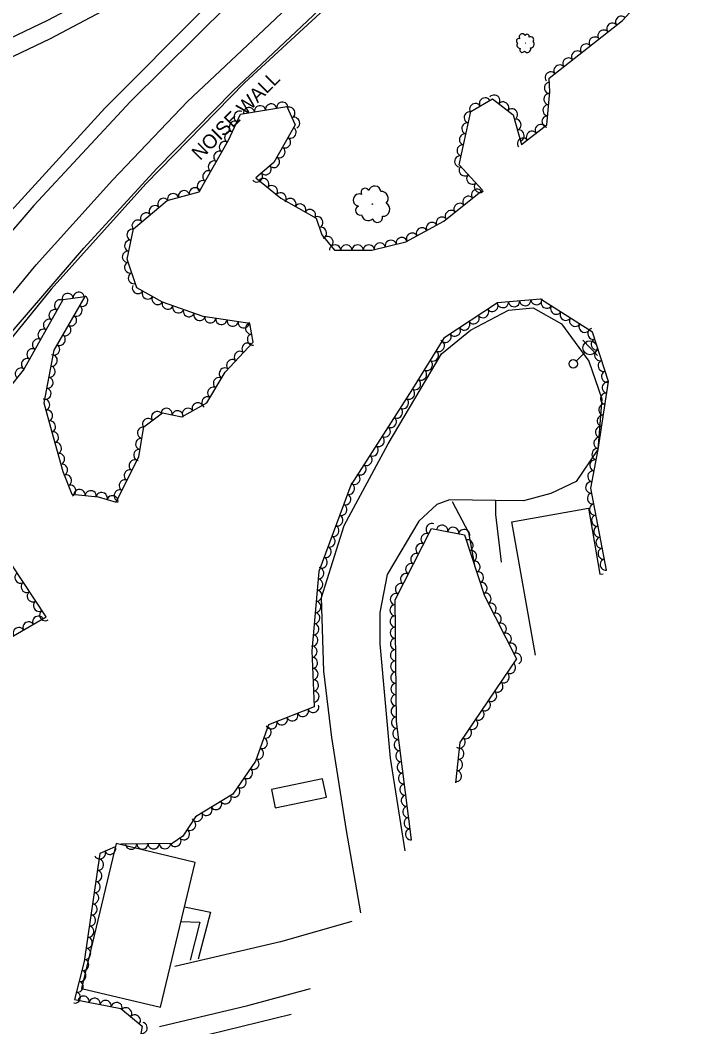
# Model space of a CAD drawing. Extents: x 1722896 to 1754269, y 648279 to 666297.
# Drawn here: x 1740836.7 to 1741075.2, y 649449 to 649807.1 of the extents above; entities that cross this region are included whole.
import ezdxf

# ---------------------------------------------------------------- set-up
doc = ezdxf.new("R2010")
doc.units = 0
for name, color, linetype in [('DESIGN - CENTERLINE - Proposed Text', 7, 'Continuous'), ('DESIGN - SCRATCH - User 1', 7, 'Continuous'), ('SURVEY - CENTERLINE - Preliminary Text', 7, 'Continuous'), ('SURVEY - DTM - Breaklines', 7, 'Continuous'), ('SURVEY - VEGETATION - Features with Text', 7, 'Continuous')]:
    doc.layers.add(name, color=color, linetype=linetype)

msp = doc.modelspace()

# ---------------------------------------------------------------- linework, layer by layer
at = {"layer": 'DESIGN - CENTERLINE - Proposed Text'}
for points in [[(1741019.95, 649581.23), (1741011.56, 649628.59), (1741038.79, 649633.52), (1741042.84, 649610.01), (1741044.04, 649610.14)], [(1740895.11, 649491.67), (1740904.4, 649489.79), (1740899.99, 649472.99)], [(1740893.85, 649486.4), (1740900.54, 649486.24), (1740897.19, 649472.71)]]:
    msp.add_lwpolyline(points, dxfattribs=at)
for points in [[(1740944.24, 649537.16), (1740926.08, 649533.41), (1740927.42, 649526.89), (1740945.59, 649530.65)], [(1740886.57, 649455.95), (1740898.88, 649507.44), (1740870.81, 649514.15), (1740858.5, 649462.65)]]:
    msp.add_lwpolyline(points, close=True, dxfattribs=at)
at = {"layer": 'DESIGN - SCRATCH - User 1'}
msp.add_lwpolyline([(1740961.38, 649826.23), (1740916.53, 649784.78), (1740881.44, 649748.8), (1740847.68, 649711.35), (1740818.98, 649676.1), (1740793.95, 649642.14), (1740770.69, 649608.14), (1740746.33, 649568.63), (1740737.17, 649553.83), (1740736.4, 649554.16), (1740746.97, 649571.77), (1740761.79, 649595.91), (1740778.35, 649621.22), (1740811.97, 649668.66), (1740830.14, 649692), (1740859.34, 649726), (1740885.15, 649754.12), (1740912.43, 649781.96), (1740951.05, 649818.48)], dxfattribs=at)
at = {"layer": 'SURVEY - CENTERLINE - Preliminary Text'}
for points in [[(1740687.86, 649751.11), (1740712.3, 649756.95), (1740743.8, 649765.7), (1740768.82, 649773.5), (1740793.82, 649782.97), (1740818.92, 649793.89), (1740846.56, 649807.11), (1740876.84, 649823.19), (1740910.09, 649842.57), (1740948.27, 649866.98), (1740997.19, 649901.29), (1741053.46, 649943.92), (1741055.72, 649940.9), (1741010.81, 649902.52), (1740977.53, 649873.46), (1740941.18, 649840.82), (1740910.93, 649812.7), (1740875.92, 649778.11), (1740841.59, 649741.14), (1740815.62, 649710.98), (1740790.76, 649679.15), (1740767.1, 649646.01), (1740731.51, 649590.69), (1740719.17, 649569.16)], [(1740689.52, 649741.56), (1740724, 649751.73), (1740756.97, 649762.98), (1740787.17, 649773.3), (1740816.1, 649785.64), (1740847.53, 649800.49), (1740875.94, 649815.69), (1740910.17, 649834.95), (1740928.57, 649846.15), (1740933.12, 649840.57), (1740902.61, 649811.68), (1740866.8, 649775.81), (1740833.36, 649739.09), (1740793.16, 649690.64), (1740763.54, 649651.02), (1740735.66, 649610.82), (1740726.68, 649596.62)], [(1740723.94, 649546.84), (1740736.29, 649568.87), (1740753.07, 649597.44), (1740765.8, 649617.97), (1740784.76, 649645.4), (1740800.36, 649667.36), (1740820.29, 649693.38), (1740842.38, 649720.03), (1740869.53, 649750.18), (1740896.17, 649778.08), (1740923.31, 649803.65), (1740949.05, 649828.06)], [(1740957.81, 649489.55), (1740952.73, 649518.77), (1740947.58, 649551.83), (1740944.65, 649575.43), (1740943.83, 649601.66), (1740951.95, 649627.29), (1740967.54, 649656.35), (1740986.48, 649688.33), (1740996.87, 649696.79), (1741010.32, 649703.91), (1741019.09, 649704.73), (1741029.23, 649699.08), (1741038.98, 649685.7), (1741043.54, 649672.38), (1741042.16, 649654.29), (1741034.4, 649642.98), (1741025.41, 649638.65), (1741015.74, 649636.08), (1741005.79, 649636.17), (1740989.36, 649636.48), (1740984.87, 649634.74), (1740978.46, 649628.83), (1740967.26, 649609.82), (1740964.56, 649596.32), (1740964.55, 649585.16), (1740968.25, 649544.56), (1740973.47, 649511.52)], [(1740990.32, 649635.88), (1740996.14, 649624.86), (1740998.33, 649612.48)], [(1741005.79, 649636.17), (1741005.77, 649631.18), (1741007.72, 649614.31)], [(1740954.69, 649486.49), (1740929.23, 649479.19), (1740891.69, 649470.45)], [(1740886.26, 649449.09), (1740917.63, 649456.54), (1740939.99, 649462.63)], [(1740933.08, 649453.34), (1740892.37, 649443.36), (1740901.82, 649406.96)]]:
    msp.add_lwpolyline(points, dxfattribs=at)
at = {"layer": 'SURVEY - DTM - Breaklines'}
for p, q in [((1741039.35, 649690.52), (1741036.76, 649693.23)), ((1741034.49, 649685.85), (1741037.55, 649688.79)), ((1741039.35, 649690.52), (1741041.95, 649687.82))]:
    msp.add_line(p, q, dxfattribs=at)
for centre, radius in [((1741039.35, 649690.52), 2.5), ((1741033.4, 649684.81), 1.5)]:
    msp.add_circle(centre, radius, dxfattribs=at)
at = {"layer": 'SURVEY - VEGETATION - Features with Text'}
for points in [[(1740812.28, 649650.53), (1740837.84, 649682.61), (1740851.98, 649707.74), (1740859.74, 649708.71), (1740848.7, 649689.63), (1740845.16, 649670.88), (1740847.78, 649661.02), (1740851.82, 649646.56), (1740855.08, 649638.5), (1740864.39, 649637.55), (1740870.86, 649635.61), (1740878.85, 649651.81), (1740880.66, 649662.36), (1740887.3, 649667.43), (1740894.16, 649665.9), (1740903.06, 649670.89), (1740909.65, 649681.86), (1740919.52, 649692.49), (1740918.41, 649699.14), (1740901.75, 649701.62), (1740887.34, 649706.78), (1740878.22, 649711.88), (1740874.71, 649721.99), (1740876.98, 649732.83), (1740889.02, 649742.96), (1740900.38, 649745.98), (1740910.8, 649764.39), (1740915.03, 649773.62), (1740931.49, 649776.32), (1740934.54, 649769.85), (1740926.96, 649756.46), (1740920.54, 649751.03), (1740929.41, 649743.69), (1740941.98, 649736.59), (1740944, 649730.74), (1740948.52, 649725.22), (1740961.71, 649725.23), (1740973.79, 649728.23), (1740987.38, 649735.52), (1741001.09, 649746.61), (1740992.82, 649755.62), (1740996.92, 649774.58), (1741004.62, 649779.08), (1741011.98, 649773.36), (1741014.95, 649762.81), (1741024.03, 649769.82), (1741025.04, 649781.52), (1741024.86, 649786.38), (1741050.88, 649806.98), (1741075.21, 649833.56)], [(1741045.2, 649611.4), (1741039.61, 649640.55), (1741042.25, 649654.31), (1741045.87, 649678.52), (1741040.26, 649696.08), (1741021.75, 649707.85), (1741006.47, 649706.49), (1740987.38, 649693.92), (1740976.17, 649675.9), (1740954.24, 649641.64), (1740942.85, 649610.99), (1740940.36, 649582.73), (1740941.26, 649562.78), (1740925.06, 649556.4), (1740920.36, 649543.44), (1740912.38, 649531.79), (1740899.03, 649523.63), (1740894.6, 649516.76), (1740890.77, 649514.23), (1740872.74, 649513.96), (1740872.34, 649513.78)], [(1740975.86, 649515.51), (1740970.53, 649557.64), (1740970.04, 649600.81), (1740983.03, 649626.25), (1740994.66, 649624.02), (1741001.79, 649602.26), (1741013.17, 649579.83), (1740993.03, 649550.08), (1740991.46, 649535.74)], [(1740830.69, 649585.95), (1740845.92, 649594.79), (1740833.69, 649613.34)], [(1740870.53, 649512.99), (1740865.03, 649510.58), (1740859.5, 649472.19), (1740856.05, 649458.68), (1740872.48, 649455.46), (1740880.12, 649449.15), (1740879.12, 649443.88), (1740866.99, 649438.12), (1740847.09, 649439.52), (1740823.57, 649433.16), (1740827.92, 649420.79), (1740828, 649412.14), (1740813.35, 649406.08), (1740795.04, 649402.44), (1740796.44, 649394.5), (1740784.6, 649390.54), (1740786.79, 649376.65), (1740774.72, 649368.34), (1740769.26, 649363.51), (1740767.2, 649351.19), (1740769.47, 649338.67), (1740761.47, 649317.93), (1740767.94, 649298.07), (1740778.16, 649288.48)]]:
    msp.add_lwpolyline(points, dxfattribs=at)
for centre, radius in [((1741016.36, 649798.88), 0.0387), ((1740961.95, 649741.62), 0.0759)]:
    msp.add_circle(centre, radius, dxfattribs=at)
for centre, radius, start, end in [((1741014, 649799.68), 0.843, 65.3465, 242.6657), ((1741014.54, 649798.18), 1.19, 140.6336, 267.4792), ((1741015.25, 649801.1), 1.11, 22.7278, 216.1475), ((1741016.99, 649801.29), 0.762, 342.7072, 161.4528), ((1741018.23, 649800.08), 1.11, 320.591, 117.3799), ((1741018.23, 649798.45), 1.27, 269.6438, 47.168), ((1741015.29, 649796.53), 0.927, 150.7925, 325.7928), ((1741017.02, 649796.83), 1.26, 220.5396, 16.3781), ((1740957.29, 649743.07), 2.17, 68.7306, 262.1502), ((1740959.4, 649745.78), 1.49, 28.7099, 207.4555), ((1740962.8, 649745.88), 2.18, 6.5937, 163.3826), ((1740965.09, 649743.66), 2.48, 315.6465, 93.1707), ((1740965.72, 649739.75), 2.46, 266.5423, 62.3808), ((1740957.6, 649739.38), 1.65, 111.3492, 288.6684), ((1740960.45, 649738.09), 2.34, 186.6363, 313.4819), ((1740963.8, 649736.92), 1.82, 196.7952, 11.7955)]:
    msp.add_arc(centre, radius, start, end, dxfattribs=at)
for centre, major_axis in [((1741047.25, 649804.11), (1.57, 1.24)), ((1741050.39, 649806.59), (1.57, 1.24)), ((1741044.12, 649801.63), (1.57, 1.24)), ((1741037.85, 649796.66), (1.57, 1.24)), ((1741040.98, 649799.14), (1.57, 1.24)), ((1741034.71, 649794.18), (1.57, 1.24)), ((1741031.57, 649791.7), (1.57, 1.24)), ((1741025.3, 649786.73), (1.57, 1.24)), ((1741028.44, 649789.21), (1.57, 1.24)), ((1741024.99, 649782.95), (-0.08, 2)), ((1741024.82, 649778.96), (0.17, 1.99)), ((1740925.95, 649775.41), (1.97, 0.32)), ((1740929.9, 649776.06), (1.97, 0.32)), ((1740998.51, 649775.51), (1.73, 1.01)), ((1741001.97, 649777.53), (1.73, 1.01)), ((1741005.35, 649778.51), (1.58, -1.23)), ((1741008.51, 649776.05), (1.58, -1.23)), ((1740914.64, 649772.77), (0.83, 1.82)), ((1740918.05, 649774.11), (1.97, 0.32)), ((1740922, 649774.76), (1.97, 0.32)), ((1740932.51, 649774.16), (0.85, -1.81)), ((1740996.47, 649772.47), (0.42, 1.95)), ((1741011.67, 649773.6), (1.58, -1.23)), ((1741024.48, 649774.97), (0.17, 1.99)), ((1740912.97, 649769.13), (0.83, 1.82)), ((1740934.21, 649770.54), (0.85, -1.81)), ((1740995.62, 649768.56), (0.42, 1.95)), ((1741012.95, 649769.88), (0.54, -1.93)), ((1741021.79, 649768.09), (1.58, 1.22)), ((1741024.13, 649770.99), (0.17, 1.99)), ((1740911.31, 649765.49), (0.83, 1.82)), ((1740932.94, 649767.04), (-0.99, -1.74)), ((1740994.78, 649764.65), (0.42, 1.95)), ((1741014.04, 649766.03), (0.54, -1.93)), ((1741018.63, 649765.65), (1.58, 1.22)), ((1740909.43, 649761.97), (0.99, 1.74)), ((1740930.97, 649763.56), (-0.99, -1.74)), ((1741015.46, 649763.2), (1.58, 1.22)), ((1740907.46, 649758.48), (0.99, 1.74)), ((1740929, 649760.08), (-0.99, -1.74)), ((1740993.93, 649760.74), (0.42, 1.95)), ((1740905.49, 649755), (0.99, 1.74)), ((1740927.03, 649756.59), (-0.99, -1.74)), ((1740993.09, 649756.83), (0.42, 1.95)), ((1740903.52, 649751.52), (0.99, 1.74)), ((1740920.97, 649751.39), (-1.53, -1.29)), ((1740924.02, 649753.98), (-1.53, -1.29)), ((1740994.69, 649753.59), (-1.35, 1.47)), ((1740901.55, 649748.04), (0.99, 1.74)), ((1740923.19, 649748.84), (1.54, -1.27)), ((1740997.4, 649750.64), (-1.35, 1.47)), ((1741000.1, 649747.69), (-1.35, 1.47)), ((1740891.07, 649743.51), (1.93, 0.51)), ((1740894.94, 649744.54), (1.93, 0.51)), ((1740898.8, 649745.56), (1.93, 0.51)), ((1740926.27, 649746.29), (1.54, -1.27)), ((1740929.35, 649743.74), (1.54, -1.27)), ((1740999.13, 649745.02), (1.56, 1.26)), ((1740887.58, 649741.76), (1.53, 1.29)), ((1740932.83, 649741.76), (1.74, -0.98)), ((1740936.31, 649739.79), (1.74, -0.98)), ((1740992.91, 649739.99), (1.56, 1.26)), ((1740996.02, 649742.5), (1.56, 1.26)), ((1740881.46, 649736.6), (1.53, 1.29)), ((1740884.52, 649739.18), (1.53, 1.29)), ((1740939.79, 649737.83), (1.74, -0.98)), ((1740989.8, 649737.47), (1.56, 1.26)), ((1740878.4, 649734.03), (1.53, 1.29)), ((1740942.47, 649735.18), (0.65, -1.89)), ((1740983.07, 649733.21), (1.76, 0.95)), ((1740986.59, 649735.1), (1.76, 0.95)), ((1740876.54, 649730.73), (0.41, 1.96)), ((1740943.77, 649731.4), (0.65, -1.89)), ((1740976.02, 649729.42), (1.76, 0.95)), ((1740979.54, 649731.32), (1.76, 0.95)), ((1740875.72, 649726.82), (0.41, 1.96)), ((1740946.09, 649728.19), (1.27, -1.55)), ((1740964.6, 649725.95), (1.94, 0.48)), ((1740968.48, 649726.91), (1.94, 0.48)), ((1740972.36, 649727.87), (1.94, 0.48)), ((1740874.9, 649722.9), (0.41, 1.96)), ((1740948.69, 649725.22), (2, 0)), ((1740952.69, 649725.22), (2, 0)), ((1740956.69, 649725.23), (2, 0)), ((1740960.69, 649725.23), (2, 0)), ((1740875.71, 649719.09), (-0.66, 1.89)), ((1740877.03, 649715.31), (-0.66, 1.89)), ((1740853.57, 649707.94), (1.98, 0.25)), ((1740857.54, 649708.44), (1.98, 0.25)), ((1740878.53, 649711.7), (-1.75, 0.98)), ((1740882.03, 649709.75), (-1.75, 0.98)), ((1740850.8, 649705.65), (0.98, 1.74)), ((1740858.86, 649707.18), (-1, -1.73)), ((1740885.52, 649707.79), (-1.75, 0.98)), ((1740889.14, 649706.13), (-1.88, 0.67)), ((1741004.7, 649705.33), (-1.67, -1.1)), ((1741008.34, 649706.66), (-1.99, -0.18)), ((1741012.33, 649707.01), (-1.99, -0.18)), ((1741016.31, 649707.37), (-1.99, -0.18)), ((1741020.29, 649707.72), (-1.99, -0.18)), ((1741023.89, 649706.49), (-1.69, 1.07)), ((1740848.84, 649702.16), (0.98, 1.74)), ((1740856.85, 649703.72), (-1, -1.73)), ((1740892.9, 649704.78), (-1.88, 0.67)), ((1740896.67, 649703.44), (-1.88, 0.67)), ((1740900.44, 649702.09), (-1.88, 0.67)), ((1741001.36, 649703.13), (-1.67, -1.1)), ((1741027.27, 649704.34), (-1.69, 1.07)), ((1741030.64, 649702.19), (-1.69, 1.07)), ((1740846.88, 649698.68), (0.98, 1.74)), ((1740852.84, 649696.79), (-1, -1.73)), ((1740854.85, 649700.26), (-1, -1.73)), ((1740904.33, 649701.24), (-1.98, 0.29)), ((1740908.28, 649700.65), (-1.98, 0.29)), ((1740912.24, 649700.06), (-1.98, 0.29)), ((1740916.2, 649699.47), (-1.98, 0.29)), ((1740918.7, 649697.4), (-0.33, 1.97)), ((1740994.68, 649698.73), (-1.67, -1.1)), ((1740998.02, 649700.93), (-1.67, -1.1)), ((1741034.01, 649700.05), (-1.69, 1.07)), ((1741037.39, 649697.9), (-1.69, 1.07)), ((1740844.91, 649695.19), (0.98, 1.74)), ((1740850.84, 649693.33), (-1, -1.73)), ((1740919.36, 649693.45), (-0.33, 1.97)), ((1740988, 649694.33), (-1.67, -1.1)), ((1740991.34, 649696.53), (-1.67, -1.1)), ((1741040.44, 649695.5), (-0.61, 1.9)), ((1740842.95, 649691.71), (0.98, 1.74)), ((1740848.84, 649689.87), (-1, -1.73)), ((1740917.46, 649690.27), (1.36, 1.47)), ((1740985.66, 649691.15), (-1.06, -1.7)), ((1741041.66, 649691.69), (-0.61, 1.9)), ((1740840.99, 649688.22), (0.98, 1.74)), ((1740848.01, 649685.97), (-0.37, -1.97)), ((1740914.74, 649687.34), (1.36, 1.47)), ((1740983.54, 649687.75), (-1.06, -1.7)), ((1741042.88, 649687.88), (-0.61, 1.9)), ((1740839.03, 649684.73), (0.98, 1.74)), ((1740912.02, 649684.41), (1.36, 1.47)), ((1740981.43, 649684.36), (-1.06, -1.7)), ((1741044.1, 649684.07), (-0.61, 1.9)), ((1740836.86, 649681.39), (1.25, 1.56)), ((1740847.27, 649682.04), (-0.37, -1.97)), ((1740909.38, 649681.41), (1.03, 1.71)), ((1740979.32, 649680.96), (-1.06, -1.7)), ((1741045.31, 649680.26), (-0.61, 1.9)), ((1740846.52, 649678.11), (-0.37, -1.97)), ((1740907.32, 649677.98), (1.03, 1.71)), ((1740977.2, 649677.56), (-1.06, -1.7)), ((1741045.55, 649676.37), (0.3, 1.98)), ((1740845.78, 649674.18), (-0.37, -1.97)), ((1740905.26, 649674.55), (1.03, 1.71)), ((1740975.07, 649674.18), (-1.08, -1.68)), ((1741044.96, 649672.42), (0.3, 1.98)), ((1740845.33, 649670.26), (0.51, -1.93)), ((1740899.81, 649669.07), (1.75, 0.98)), ((1740903.2, 649671.13), (1.03, 1.71)), ((1740972.91, 649670.81), (-1.08, -1.68)), ((1741044.37, 649668.46), (0.3, 1.98)), ((1740846.35, 649666.39), (0.51, -1.93)), ((1740885.32, 649665.92), (1.59, 1.21)), ((1740888.77, 649667.1), (1.95, -0.43)), ((1740892.67, 649666.24), (1.95, -0.43)), ((1740896.32, 649667.11), (1.75, 0.98)), ((1740970.76, 649667.44), (-1.08, -1.68)), ((1741043.77, 649664.51), (0.3, 1.98)), ((1740847.38, 649662.53), (0.51, -1.93)), ((1740882.14, 649663.49), (1.59, 1.21)), ((1740968.6, 649664.08), (-1.08, -1.68)), ((1740848.44, 649658.67), (0.54, -1.93)), ((1740880.3, 649660.25), (0.34, 1.97)), ((1740966.44, 649660.71), (-1.08, -1.68)), ((1741043.18, 649660.55), (0.3, 1.98)), ((1740849.51, 649654.82), (0.54, -1.93)), ((1740879.62, 649656.31), (0.34, 1.97)), ((1740962.13, 649653.97), (-1.08, -1.68)), ((1740964.29, 649657.34), (-1.08, -1.68)), ((1741042.59, 649656.59), (0.3, 1.98)), ((1740850.59, 649650.97), (0.54, -1.93)), ((1740878.95, 649652.37), (0.34, 1.97)), ((1740959.97, 649650.6), (-1.08, -1.68)), ((1741041.93, 649652.65), (0.38, 1.96)), ((1740851.67, 649647.11), (0.54, -1.93)), ((1740877.33, 649648.73), (0.89, 1.79)), ((1740957.82, 649647.23), (-1.08, -1.68)), ((1741041.18, 649648.72), (0.38, 1.96)), ((1740853.11, 649643.38), (0.75, -1.85)), ((1740875.56, 649645.14), (0.89, 1.79)), ((1740955.66, 649643.86), (-1.08, -1.68)), ((1741040.43, 649644.79), (0.38, 1.96)), ((1740854.61, 649639.68), (0.75, -1.85)), ((1740873.79, 649641.56), (0.89, 1.79)), ((1740953.76, 649640.36), (-0.7, -1.87)), ((1741039.67, 649640.86), (0.38, 1.96)), ((1740857.8, 649638.22), (1.99, -0.2)), ((1740861.78, 649637.82), (1.99, -0.2)), ((1740865.71, 649637.15), (1.92, -0.57)), ((1740869.54, 649636.01), (1.92, -0.57)), ((1740872.02, 649637.97), (0.89, 1.79)), ((1740952.37, 649636.61), (-0.7, -1.87)), ((1741040.31, 649636.94), (-0.38, 1.96)), ((1740950.98, 649632.86), (-0.7, -1.87)), ((1741041.06, 649633.01), (-0.38, 1.96)), ((1740949.59, 649629.11), (-0.7, -1.87)), ((1741041.81, 649629.08), (-0.38, 1.96)), ((1740948.19, 649625.36), (-0.7, -1.87)), ((1740982.94, 649626.07), (0.91, 1.78)), ((1740986.76, 649625.53), (1.96, -0.38)), ((1741042.56, 649625.15), (-0.38, 1.96)), ((1740946.8, 649621.62), (-0.7, -1.87)), ((1740981.12, 649622.51), (0.91, 1.78)), ((1740990.69, 649624.78), (1.96, -0.38)), ((1740994.62, 649624.03), (1.96, -0.38)), ((1740945.41, 649617.87), (-0.7, -1.87)), ((1740979.3, 649618.94), (0.91, 1.78)), ((1740995.89, 649620.26), (0.62, -1.9)), ((1741043.32, 649621.22), (-0.38, 1.96)), ((1740977.48, 649615.38), (0.91, 1.78)), ((1740997.14, 649616.46), (0.62, -1.9)), ((1741044.07, 649617.29), (-0.38, 1.96)), ((1740944.01, 649614.12), (-0.7, -1.87)), ((1740975.66, 649611.82), (0.91, 1.78)), ((1740998.38, 649612.66), (0.62, -1.9)), ((1741044.82, 649613.36), (-0.38, 1.96)), ((1740836.72, 649608.75), (-1.1, 1.67)), ((1740942.79, 649610.33), (-0.18, -1.99)), ((1740973.84, 649608.26), (0.91, 1.78)), ((1740999.62, 649608.86), (0.62, -1.9)), ((1740838.92, 649605.41), (-1.1, 1.67)), ((1740942.44, 649606.34), (-0.18, -1.99)), ((1740972.02, 649604.69), (0.91, 1.78)), ((1741000.87, 649605.06), (0.62, -1.9)), ((1740841.12, 649602.07), (-1.1, 1.67)), ((1740942.09, 649602.36), (-0.18, -1.99)), ((1740970.2, 649601.13), (0.91, 1.78)), ((1741002.26, 649601.32), (0.9, -1.78)), ((1740843.32, 649598.73), (-1.1, 1.67)), ((1740941.74, 649598.37), (-0.18, -1.99)), ((1740970.08, 649597.17), (-0.02, 2)), ((1741004.07, 649597.75), (0.9, -1.78)), ((1740843.08, 649593.14), (1.73, 1)), ((1740845.52, 649595.39), (-1.1, 1.67)), ((1740941.39, 649594.39), (-0.18, -1.99)), ((1740970.13, 649593.17), (-0.02, 2)), ((1741005.88, 649594.18), (0.9, -1.78)), ((1740836.16, 649589.13), (1.73, 1)), ((1740839.62, 649591.13), (1.73, 1)), ((1740941.04, 649590.4), (-0.18, -1.99)), ((1740970.17, 649589.17), (-0.02, 2)), ((1741007.69, 649590.62), (0.9, -1.78)), ((1740940.69, 649586.42), (-0.18, -1.99)), ((1741009.5, 649587.05), (0.9, -1.78)), ((1740940.38, 649582.43), (0.09, -2)), ((1740970.22, 649585.17), (-0.02, 2)), ((1741011.31, 649583.48), (0.9, -1.78)), ((1740940.56, 649578.44), (0.09, -2)), ((1740970.26, 649581.17), (-0.02, 2)), ((1741013.12, 649579.91), (0.9, -1.78)), ((1740970.31, 649577.17), (-0.02, 2)), ((1741010.98, 649576.6), (-1.12, -1.66)), ((1740940.74, 649574.44), (0.09, -2)), ((1740970.35, 649573.17), (-0.02, 2)), ((1741008.73, 649573.28), (-1.12, -1.66)), ((1740940.92, 649570.45), (0.09, -2)), ((1740970.4, 649569.17), (-0.02, 2)), ((1741006.49, 649569.97), (-1.12, -1.66)), ((1740941.1, 649566.45), (0.09, -2)), ((1740970.45, 649565.17), (-0.02, 2)), ((1741004.25, 649566.66), (-1.12, -1.66)), ((1740940.96, 649562.66), (-1.86, -0.73)), ((1740970.49, 649561.17), (-0.02, 2)), ((1741002.01, 649563.35), (-1.12, -1.66)), ((1740929.8, 649558.26), (-1.86, -0.73)), ((1740933.52, 649559.73), (-1.86, -0.73)), ((1740937.24, 649561.19), (-1.86, -0.73)), ((1740970.59, 649557.18), (-0.25, 1.98)), ((1740999.76, 649560.03), (-1.12, -1.66)), ((1740924.07, 649553.66), (-0.68, -1.88)), ((1740926.07, 649556.8), (-1.86, -0.73)), ((1740997.52, 649556.72), (-1.12, -1.66)), ((1740922.71, 649549.9), (-0.68, -1.88)), ((1740971.09, 649553.21), (-0.25, 1.98)), ((1740993.04, 649550.1), (-1.12, -1.66)), ((1740995.28, 649553.41), (-1.12, -1.66)), ((1740971.59, 649549.24), (-0.25, 1.98)), ((1740992.6, 649546.12), (-0.22, -1.99)), ((1740921.34, 649546.14), (-0.68, -1.88)), ((1740972.1, 649545.27), (-0.25, 1.98)), ((1740919.73, 649542.51), (-1.13, -1.65)), ((1740972.6, 649541.3), (-0.25, 1.98)), ((1740992.16, 649542.15), (-0.22, -1.99)), ((1740915.2, 649535.91), (-1.13, -1.65)), ((1740917.46, 649539.21), (-1.13, -1.65)), ((1740973.1, 649537.34), (-0.25, 1.98)), ((1740991.73, 649538.17), (-0.22, -1.99)), ((1740912.94, 649532.61), (-1.13, -1.65)), ((1740973.6, 649533.37), (-0.25, 1.98)), ((1740909.81, 649530.22), (-1.71, -1.04)), ((1740974.1, 649529.4), (-0.25, 1.98)), ((1740902.99, 649526.05), (-1.71, -1.04)), ((1740906.4, 649528.14), (-1.71, -1.04)), ((1740974.6, 649525.43), (-0.25, 1.98)), ((1740899.58, 649523.96), (-1.71, -1.04)), ((1740975.11, 649521.46), (-0.25, 1.98)), ((1740897.21, 649520.8), (-1.08, -1.68)), ((1740975.61, 649517.49), (-0.25, 1.98)), ((1740891.94, 649515), (-1.67, -1.1)), ((1740895.04, 649517.44), (-1.08, -1.68)), ((1740868.7, 649512.19), (-1.83, -0.8)), ((1740876.17, 649514.01), (-2, -0.03)), ((1740880.17, 649514.07), (-2, -0.03)), ((1740884.17, 649514.13), (-2, -0.03)), ((1740888.17, 649514.19), (-2, -0.03)), ((1740865.04, 649510.58), (-1.83, -0.8)), ((1740864.46, 649506.63), (-0.29, -1.98)), ((1740863.89, 649502.67), (-0.29, -1.98)), ((1740863.32, 649498.71), (-0.29, -1.98)), ((1740862.75, 649494.75), (-0.29, -1.98)), ((1740862.18, 649490.79), (-0.29, -1.98)), ((1740861.61, 649486.83), (-0.29, -1.98)), ((1740861.04, 649482.87), (-0.29, -1.98)), ((1740860.47, 649478.91), (-0.29, -1.98)), ((1740859.9, 649474.95), (-0.29, -1.98)), ((1740859.2, 649471.02), (-0.49, -1.94)), ((1740858.21, 649467.14), (-0.49, -1.94)), ((1740857.22, 649463.27), (-0.49, -1.94)), ((1740856.23, 649459.39), (-0.49, -1.94)), ((1740859.26, 649458.05), (1.96, -0.38)), ((1740863.18, 649457.28), (1.96, -0.38)), ((1740867.11, 649456.51), (1.96, -0.38)), ((1740871.03, 649455.74), (1.96, -0.38)), ((1740874.43, 649453.85), (1.54, -1.27)), ((1740877.51, 649451.3), (1.54, -1.27)), ((1740880.01, 649448.54), (-0.37, -1.96))]:
    msp.add_ellipse(centre, major_axis=major_axis, ratio=0.940188, start_param=0, end_param=3.141593, dxfattribs=at)

# ---------------------------------------------------------------- texts
at = {"layer": 'DESIGN - SCRATCH - User 1'}
msp.add_text('NOISE WALL', height=5, rotation=45.1085, dxfattribs=at).set_placement((1740900.68, 649756.91))

doc.saveas('drawing.dxf')
